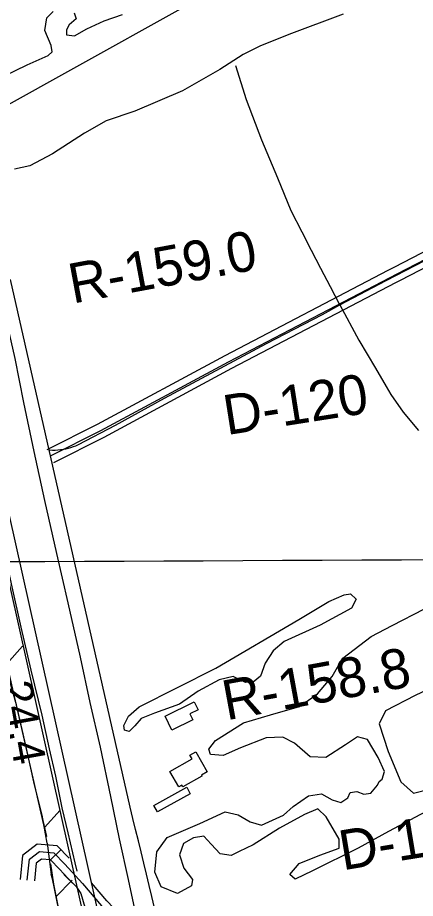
# Model space of a CAD drawing. Extents: x 3419139 to 3457078, y 540382 to 565875.
# Drawn here: x 3440334 to 3441162, y 551203 to 553037 of the extents above; entities that cross this region are included whole.
import ezdxf

# ---------------------------------------------------------------- set-up
doc = ezdxf.new("R2010")
doc.units = 0
for name, color, linetype in [('V-BLDG-OTLN', 7, 'Continuous'), ('V-DTCH-CNTR', 7, 'Continuous'), ('V-FLOD-BASE', 7, 'Continuous'), ('V-GRID-MAJR', 7, 'Continuous'), ('V-LEVE-TOET', 7, 'Continuous'), ('V-RIVR-EDGE', 7, 'Continuous'), ('V-RIVR-RANG', 7, 'Continuous'), ('V-RIVR-RANG-IDEN', 7, 'Continuous'), ('V-ROAD-CNTR', 7, 'Continuous'), ('V-RRAP-FSHR', 7, 'Continuous'), ('V-SITE-VEGE', 7, 'Continuous'), ('V-SURV-LINE', 7, 'Continuous'), ('V-TOPO-SHOR', 7, 'Continuous')]:
    doc.layers.add(name, color=color, linetype=linetype)

msp = doc.modelspace()

# ---------------------------------------------------------------- linework, layer by layer
at = {"layer": 'V-BLDG-OTLN'}
for points in [[(3440641.1, 551582.3), (3440701.9, 551611.8), (3440709.9, 551595.3), (3440692.5, 551586.9), (3440698.6, 551574.3), (3440655.1, 551553.3)], [(3440704.9, 551507.7), (3440728.4, 551466), (3440716.6, 551459.4), (3440717.8, 551457.4), (3440678, 551435), (3440676, 551438.5), (3440669.4, 551434.7), (3440651.1, 551467.2), (3440697.2, 551493.1), (3440692.9, 551501)], [(3440693.6, 551420.6), (3440625.1, 551382.7), (3440617.7, 551396.2), (3440686.2, 551434)]]:
    msp.add_lwpolyline(points, close=True, dxfattribs=at)
at = {"layer": 'V-DTCH-CNTR'}
for points in [[(3441005, 552438.5), (3440985.1, 552476.4), (3440965.3, 552514.2), (3440945.6, 552552.2), (3440926, 552590.1), (3440903.1, 552634.7), (3440875.4, 552702.5), (3440842.3, 552781.9), (3440810.4, 552865.3), (3440788.1, 552936.5)], [(3440401.5, 552136.5), (3440407.1, 552136.3), (3440412.6, 552136.4), (3440418.1, 552136.7), (3440423.6, 552137.2), (3440429.1, 552138), (3440434.5, 552139), (3440439.9, 552140.3), (3440445.2, 552141.8), (3440450.5, 552143.5), (3440455.6, 552145.4), (3440460.7, 552147.6), (3440537.9, 552188), (3440640, 552244.2), (3440737.3, 552296.5), (3440852.1, 552357.9), (3440968.5, 552418.9), (3441005, 552438.5), (3441101.3, 552489.6), (3441201.9, 552541.3)], [(3441005, 552438.5), (3441044.1, 552364.9), (3441078.8, 552307), (3441101.1, 552268.5), (3441111.1, 552251.8), (3441136.4, 552215.4), (3441168.1, 552176.9)]]:
    msp.add_lwpolyline(points, dxfattribs=at)
at = {"layer": 'V-FLOD-BASE'}
for points in [[(3440043.2, 553091.6), (3440059.9, 553007.1), (3440087.4, 552902.3), (3440113, 552778.5), (3440141.9, 552659.9), (3440163.5, 552562.5), (3440182.4, 552470.3), (3440208, 552356), (3440229.9, 552263.3), (3440247.7, 552177.9), (3440275.5, 552056), (3440300.5, 551951), (3440322.5, 551851.8), (3440341.1, 551767.6), (3440361.6, 551677.7), (3440384.4, 551584.4), (3440400, 551514.2), (3440412.8, 551457.5), (3440426.1, 551391.2), (3440438.9, 551339), (3440453.6, 551276.9), (3440457.5, 551259.7)], [(3440430.3, 551252.5), (3440456, 551227.2), (3440465.6, 551212.6), (3440474.2, 551184.5)]]:
    msp.add_lwpolyline(points, dxfattribs=at)
at = {"layer": 'V-GRID-MAJR'}
msp.add_spline([(3423248.5, 551833.1), (3428523.1, 551854.2), (3433797.7, 551876), (3439072.3, 551898.7), (3444346.9, 551922.1), (3449621.5, 551946.2), (3454896.1, 551971.2)], degree=3, dxfattribs=at)
at = {"layer": 'V-LEVE-TOET'}
msp.add_line((3440395.7, 551317.5), (3440404, 551252.2), dxfattribs=at)
for points in [[(3440395.7, 551317.5), (3440385.5, 551375.7), (3440369.1, 551439.4), (3440351.4, 551520.9), (3440332.3, 551605.9), (3440306.4, 551696.4), (3440293.7, 551756.9), (3440278.7, 551827), (3440257.1, 551913.1), (3440241.8, 551985.9), (3440219.9, 552072.6), (3440202.4, 552149.6), (3440183.1, 552253.1), (3440161.2, 552352.3), (3440140.4, 552460.2), (3440117.7, 552556.3), (3440099.9, 552634.8), (3440078.9, 552735.7), (3440058.9, 552826.8), (3440037.8, 552918.2), (3440016.5, 553008.1), (3439996.8, 553101.5)], [(3440167.9, 553038.6), (3440182.9, 552971.3), (3440206.5, 552869.9), (3440229.5, 552781.3), (3440250.6, 552681), (3440277.4, 552552.9), (3440304.9, 552431.2), (3440328.2, 552326.7), (3440346.4, 552235.3), (3440367.8, 552133.6), (3440389.9, 552031), (3440415.2, 551920.6), (3440438.8, 551818.5), (3440464.3, 551705.3), (3440484.8, 551610.8), (3440506.1, 551517.8), (3440527.5, 551415.2), (3440545.7, 551326.4), (3440564.3, 551242.3), (3440575.7, 551189.9), (3440580.9, 551161.3)], [(3440424.8, 551154.6), (3440411.5, 551219.9), (3440406.8, 551243.5), (3440404, 551252.2)]]:
    msp.add_lwpolyline(points, dxfattribs=at)
at = {"layer": 'V-RIVR-EDGE'}
msp.add_spline([(3440606.5, 548542), (3440606.2, 548567.3), (3440602.8, 548588.8), (3440599.6, 548602.9), (3440598.6, 548615.3), (3440596.9, 548630.4), (3440593.4, 548648.4), (3440585, 548681.9), (3440580.8, 548696.7), (3440577.3, 548705.2), (3440573.8, 548711.9), (3440574.2, 548719.3), (3440574.9, 548725.6), (3440572.5, 548739), (3440569.7, 548758.4), (3440569.8, 548774.6), (3440568.4, 548805.6), (3440568.5, 548828.2), (3440566.4, 548832.8), (3440561.1, 548843), (3440560.8, 548848.3), (3440560.8, 548854.6), (3440560.5, 548859.6), (3440561.9, 548864.1), (3440565.4, 548871.5), (3440566.5, 548880.3), (3440566.2, 548891.3), (3440563.4, 548894.8), (3440561.3, 548896.9), (3440560.6, 548898.3), (3440558.8, 548902.2), (3440558.5, 548910.7), (3440559.2, 548920.9), (3440561.7, 548937.1), (3440562.4, 548945.5), (3440562.4, 548952.6), (3440561.8, 548959.3), (3440559.7, 548969.1), (3440557.6, 548979), (3440555.5, 548989.9), (3440553, 548999.8), (3440549.9, 549013.6), (3440549.9, 549021.7), (3440550, 549031.9), (3440548.9, 549037.9), (3440547.2, 549043.2), (3440545.1, 549050.9), (3440542.7, 549081.6), (3440541.7, 549102.7), (3440541.4, 549115.8), (3440539.6, 549121.4), (3440538.2, 549126.4), (3440533.7, 549164.8), (3440530.3, 549193.7), (3440527.5, 549221.9), (3440525.8, 549236), (3440521.2, 549247.6), (3440520.9, 549255.4), (3440519.2, 549278.3), (3440518.5, 549290.3), (3440515.4, 549308.2), (3440514.4, 549315.3), (3440513.7, 549332.9), (3440512.7, 549345.6), (3440510.6, 549348.8), (3440510.6, 549351.9), (3440510.6, 549355.5), (3440510.9, 549359), (3440510.2, 549361.5), (3440507.1, 549368.5), (3440511, 549374.1), (3440511.3, 549378.4), (3440511, 549384), (3440507.9, 549405.9), (3440505.1, 549431.6), (3440503.1, 549458.4), (3440503.2, 549487.3), (3440501.4, 549504.5), (3440495.9, 549538.4), (3440492.1, 549561), (3440488.2, 549573.3), (3440484, 549584.9), (3440480.9, 549598.7), (3440479.9, 549608.6), (3440479.5, 549619.1), (3440476.7, 549636.4), (3440475, 549654.4), (3440466, 549699.9), (3440462.2, 549718.9), (3440459.4, 549740.7), (3440458, 549745.3), (3440454.6, 549780.2), (3440451.1, 549806), (3440446.6, 549857.1), (3440441.5, 549900.4), (3440437, 549938.1), (3440435.9, 549948.7), (3440428.7, 549999.8), (3440424.8, 550021.7), (3440423.5, 550042.1), (3440422.2, 550073.5), (3440419.1, 550101), (3440415.2, 550128.5), (3440409, 550157.7), (3440408, 550174.3), (3440409.4, 550193.7), (3440408.7, 550210.2), (3440405.6, 550227.2), (3440403.9, 550234.9), (3440395.8, 550244.4), (3440387, 550251.5), (3440378.6, 550256.1), (3440372.9, 550264.2), (3440367, 550279), (3440361.8, 550306.2), (3440354.8, 550346), (3440348.9, 550377.8), (3440347.9, 550389.7), (3440349, 550403.1), (3440352.5, 550418.3), (3440352.5, 550423.6), (3440351.1, 550427.4), (3440341.7, 550443), (3440332.5, 550450), (3440330.1, 550453.6), (3440325.2, 550467), (3440324.2, 550488.8), (3440325.3, 550503.3), (3440325.7, 550521.2), (3440325, 550535.3), (3440320.4, 550554.4), (3440313.8, 550578.3), (3440311.7, 550592.1), (3440311.8, 550613.2), (3440308, 550646.7), (3440307.7, 550672.1), (3440307.7, 550684.4), (3440304.2, 550695.4), (3440300.4, 550703.8), (3440296.5, 550714.4), (3440295.5, 550723.9), (3440295.9, 550738.4), (3440295.9, 550747.5), (3440291.4, 550757.4), (3440287.5, 550775.4), (3440284.4, 550791.6), (3440282.7, 550806.4), (3440279.9, 550812.8), (3440279.9, 550816.6), (3440276.7, 550830.7), (3440272.2, 550850.1), (3440262.8, 550882.2), (3440257.2, 550910.8), (3440255.5, 550936.2), (3440255.5, 550947.8), (3440257.7, 550957.3), (3440260.5, 550966.1), (3440264.4, 550979.8), (3440264.1, 550991.1), (3440262, 551009.8), (3440258.5, 551023.5), (3440256.4, 551033.4), (3440256.5, 551038.7), (3440260.7, 551046.4), (3440260.7, 551055.2), (3440257.2, 551067.9), (3440250.9, 551083.8), (3440245.7, 551098.3), (3440234.1, 551119.4), (3440230.2, 551127.6), (3440228.1, 551132.5), (3440221.5, 551140.3), (3440218.3, 551147), (3440212.4, 551159.7), (3440202.6, 551196.3), (3440198, 551213.3), (3440198.1, 551219.3), (3440197.4, 551227.4), (3440196.7, 551237.6), (3440192.8, 551245.7), (3440189.7, 551257), (3440187.3, 551269), (3440183.1, 551289.4), (3440182.4, 551301.7), (3440179.6, 551313.7), (3440175.4, 551332.4), (3440174.1, 551344.8), (3440172.7, 551357.1), (3440172.3, 551367.7), (3440172, 551383.2), (3440172.4, 551398.3), (3440171.1, 551413.5), (3440170, 551424.1), (3440167.9, 551425.8), (3440162.6, 551434.3), (3440159.9, 551454.4), (3440156, 551470.6), (3440152.9, 551490.3), (3440152.9, 551495.3), (3440155.8, 551496.3), (3440155.4, 551498.8), (3440149.8, 551521.4), (3440146.3, 551534.8), (3440142.2, 551559.1)], degree=3, dxfattribs=at)
at = {"layer": 'V-ROAD-CNTR'}
msp.add_line((3440402.9, 551282.9), (3440424.4, 551303.8), dxfattribs=at)
for points in [[(3440402.9, 552124.1), (3440507.2, 552176.7), (3440773.2, 552319.9), (3441124.3, 552503.6), (3441702.7, 552803.1), (3442354.1, 553141.8), (3442536.9, 553238.4), (3443478, 553732.7), (3443595, 553790.8), (3443627.4, 553808.3), (3443649.5, 553821.1), (3443677.3, 553837.9), (3443718.1, 553854.3), (3443741, 553863.2), (3443750.8, 553864.7), (3443777.8, 553858.9), (3443799.3, 553857), (3443824.1, 553860.9), (3443863.9, 553877.1), (3444191.1, 554049.6), (3444959.7, 554457.4)], [(3441105.3, 552510.6), (3441117.4, 552517), (3441514, 552722.3)], [(3441121.1, 552485), (3441131.2, 552490.3), (3441536.2, 552700)], [(3440396.1, 552137.5), (3440500.3, 552190), (3440766.1, 552333.2), (3441105.3, 552510.6)], [(3440568.3, 551392.5), (3440319.8, 552491.5)], [(3440409.6, 552110.7), (3440514.1, 552163.4), (3440780.2, 552306.7), (3441121.1, 552485)], [(3440441.5, 551286.1), (3440416.3, 551312.1), (3440375, 551315.5), (3440344.5, 551292.1), (3440339.6, 551242.3)], [(3440354.5, 551240.8), (3440358.8, 551284.2), (3440379.5, 551300.1), (3440409.5, 551297.6), (3440432.4, 551274), (3440469.1, 551234), (3440508.7, 551187.3), (3440552.9, 551141.2), (3440599.8, 551112.8), (3440636.9, 551101.3)], [(3440448.6, 551234.2), (3440421.5, 551263.7), (3440402.6, 551283.1), (3440384, 551284.7), (3440373.1, 551276.2), (3440369.4, 551239.3)], [(3440641.4, 551115.7), (3440606, 551126.6), (3440562.4, 551153), (3440519.8, 551197.3), (3440488, 551234.9)]]:
    msp.add_lwpolyline(points, dxfattribs=at)
msp.add_arc((3424382.6, 547337.3), 16685.9, 11.43727, 14.06534, dxfattribs=at)
at = {"layer": 'V-RRAP-FSHR'}
for p, q in [((3440312, 551691.4), (3440344.7, 551727.7)), ((3440390.1, 551350.2), (3440422.8, 551386.5)), ((3440414, 551205.6), (3440447.7, 551240.9))]:
    msp.add_line(p, q, dxfattribs=at)
for points in [[(3440394.3, 551331.8), (3440155.8, 552373.8)], [(3440379.8, 551395.2), (3440394.3, 551331.8)], [(3440402.7, 551274.6), (3440408.7, 551232.2), (3440429.5, 551128.7), (3440484.9, 550895.9), (3440514.6, 550763.6), (3440548.6, 550637.3), (3440574.7, 550510.3), (3440601.1, 550383.9), (3440614, 550282.7)], [(3440402.7, 551274.6), (3440408.7, 551232.2), (3440429.5, 551128.7), (3440467.5, 550968.7)]]:
    msp.add_lwpolyline(points, dxfattribs=at)
at = {"layer": 'V-SITE-VEGE'}
for points in [[(3440307.1, 552915.6), (3440354.3, 552938.4), (3440397.9, 552957.7), (3440405.9, 552965.7), (3440404.3, 552978.6), (3440391.1, 553010.1), (3440394.8, 553036.3), (3440408.5, 553049.9)], [(3441011.8, 553044.1), (3440898.5, 553001.6), (3440838.4, 552977.2), (3440803.7, 552960), (3440754.8, 552929), (3440677.4, 552884.5), (3440578.1, 552842), (3440518.8, 552821.6), (3440473.2, 552796.3), (3440406.6, 552752.9), (3440359.8, 552728.5), (3440328, 552721.3)], [(3440451.7, 553047), (3440456.1, 553034.1), (3440441.5, 553022.1), (3440436.3, 553011.2), (3440436.2, 553000.7), (3440452.4, 552999.1), (3440478.6, 553013.5), (3440514.5, 553030.3), (3440552.8, 553043.2)], [(3441195, 551389.2), (3441106.1, 551341.7), (3441042.5, 551307.4), (3440947.5, 551260.4), (3440911.8, 551243), (3440900.4, 551252.1), (3440920.4, 551275.6), (3440963.3, 551292.4), (3441003.2, 551307.4), (3441003.3, 551326.2), (3440976.2, 551372.8), (3440958.7, 551389.1), (3440930.9, 551377.7), (3440878.9, 551348.8), (3440824.4, 551314.5), (3440795.3, 551300.1), (3440778.4, 551292.3), (3440755.4, 551295.3), (3440736.8, 551315.3), (3440721.7, 551332.3), (3440700.5, 551328.7), (3440679.4, 551317.3), (3440671.4, 551293.1), (3440680.4, 551265.3), (3440698.5, 551242.3), (3440696.1, 551229), (3440667, 551212.7), (3440633.2, 551226.7), (3440620, 551257), (3440623.7, 551299.9), (3440645.5, 551329.4), (3440713.3, 551358.3), (3440765.9, 551382.9), (3440793.1, 551376.8), (3440817.8, 551362.3), (3440841.4, 551355), (3440887.4, 551376), (3440907.4, 551394.1), (3440939.4, 551416.4), (3440966.6, 551420.5), (3440988.4, 551407.8), (3441006.5, 551402.3), (3441021, 551412), (3441026.5, 551423.4), (3441039.8, 551425.2), (3441054.9, 551419.7), (3441069.4, 551421.5), (3441083.3, 551438.4), (3441086.4, 551446.2), (3441093, 551451.1), (3441097.9, 551466.8), (3441084.7, 551495.8), (3441062.4, 551533.3), (3441041.2, 551539.4), (3441016.4, 551522.6), (3440975.3, 551496.1), (3440943.3, 551497.3), (3440910.1, 551525.8), (3440885.9, 551538.6), (3440851.5, 551536.8), (3440797.7, 551516.4), (3440762, 551500.2), (3440735.4, 551502.1), (3440731.8, 551513.5), (3440746.3, 551531.6), (3440804.4, 551568.4), (3440860.7, 551585.2), (3440920.5, 551602.5), (3440958.1, 551628.4), (3440989, 551664.6), (3441002.3, 551689.4), (3441010.8, 551702.7), (3441070.1, 551747.8), (3441113.7, 551771.3), (3441180.9, 551805.6)], [(3441247.6, 551665.8), (3441161.7, 551624.9), (3441100, 551593.1), (3441086.6, 551565.9), (3441105.2, 551508.4), (3441131.7, 551445.5), (3441158.2, 551421.9), (3441193.3, 551430.9)]]:
    msp.add_lwpolyline(points, dxfattribs=at)
msp.add_lwpolyline([(3440587, 551601.5), (3440746.7, 551682.1), (3440919.1, 551783.8), (3440981.5, 551821.2), (3441013.5, 551835), (3441026.8, 551836.8), (3441038.9, 551825.9), (3441029.2, 551807.2), (3440963.8, 551771.7), (3440888.8, 551737.4), (3440865.8, 551718.1), (3440849.4, 551692.8), (3440839.7, 551665.6), (3440824.6, 551652.9), (3440808.3, 551652.4), (3440782.9, 551664.5), (3440753.9, 551657.9), (3440709.7, 551634.5), (3440671, 551606.8), (3440619, 551588.1), (3440591.1, 551577.3), (3440578.4, 551562.2), (3440566.3, 551550.2), (3440556.6, 551553.2), (3440555.4, 551562.9), (3440565.2, 551582.2)], close=True, dxfattribs=at)
at = {"layer": 'V-SURV-LINE'}
for points in [[(3440547.2, 550829), (3439984.3, 553348.8)], [(3440013.6, 553355.3), (3440576.5, 550835.5)]]:
    msp.add_lwpolyline(points, dxfattribs=at)
at = {"layer": 'V-TOPO-SHOR'}
msp.add_lwpolyline([(3440283.6, 552838.4), (3440847.8, 553153), (3441443.6, 553467.8), (3442075.7, 553760.1), (3443069, 554207.7)], dxfattribs=at)

# ---------------------------------------------------------------- texts
at = {"layer": 'V-RIVR-RANG'}
msp.add_text('24.4', height=67, rotation=280.3183, dxfattribs=at).set_placement((3440296.8, 551649.5))
at = {"layer": 'V-RIVR-RANG-IDEN'}
for s, rotation, p in [('R-159.0', 10.547, (3440448.9, 552441.1)), ('D-120', 8.9603, (3440769.4, 552167.3)), ('R-158.8', 10.461, (3440768.7, 551573.3)), ('D-130', 9.3943, (3441010.6, 551260.9))]:
    msp.add_text(s, height=83, rotation=rotation, dxfattribs=at).set_placement(p)

doc.saveas('drawing.dxf')
